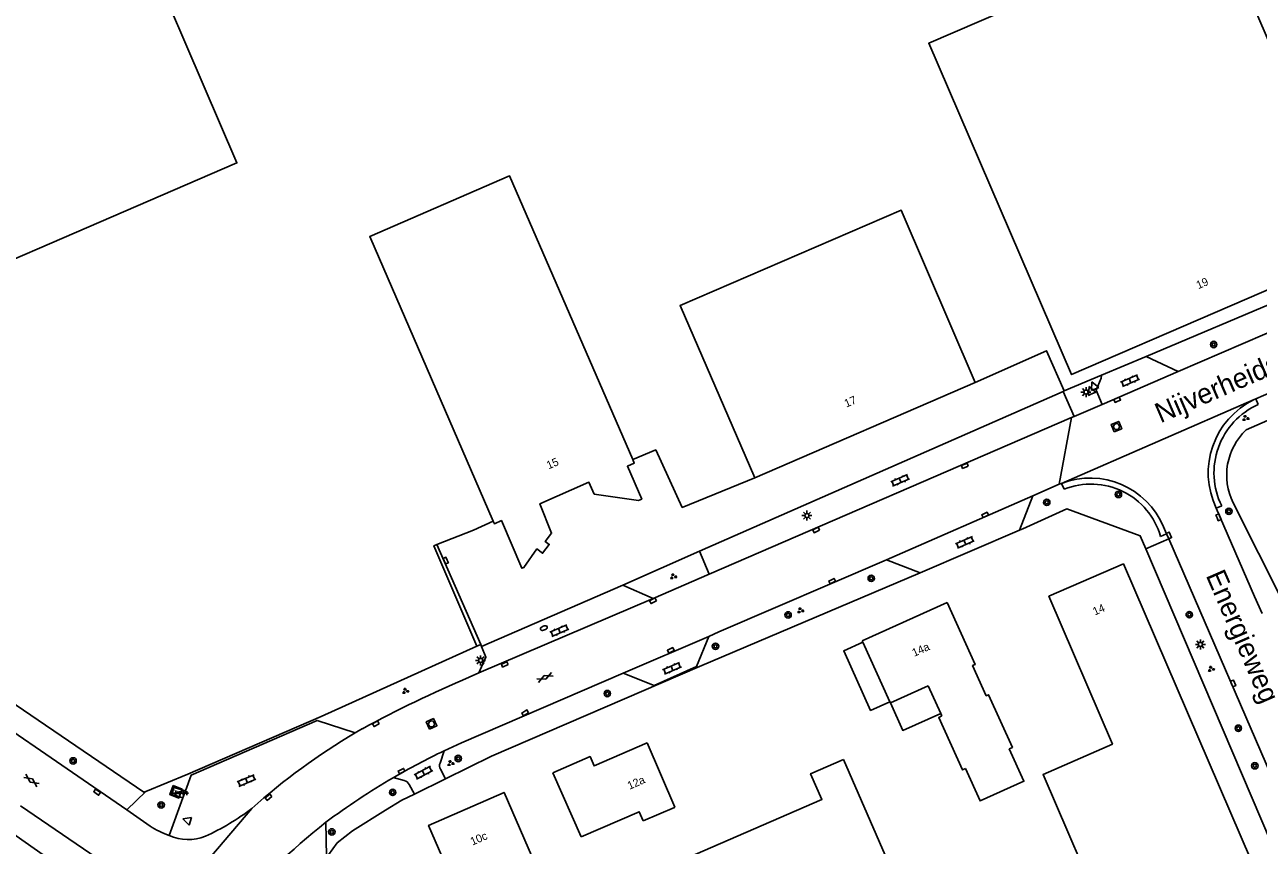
# Model space of a CAD drawing. Extents: x 136000 to 141014, y 402000 to 403500.
# Drawn here: x 139323.7 to 139477.8, y 402081.6 to 402184.1 of the extents above; entities that cross this region are included whole.
import ezdxf

# ---------------------------------------------------------------- set-up
doc = ezdxf.new("R2010")
doc.units = 0
for name, color, linetype in [('gg-afsc-erfafscheiding', 7, 'Continuous'), ('gg-afsc-hekwerk', 7, 'Continuous'), ('gg-anno-huisnummerreeks BGT', 7, 'Continuous'), ('gg-anno-openbare ruimte label', 7, 'Continuous'), ('gg-bbg-gedigitaliseerde bebouwing', 7, 'Continuous'), ('gg-bbg-hoofdgebouw', 7, 'Continuous'), ('gg-bbg-luifel en loopbrug', 7, 'Continuous'), ('gg-knt-verharding', 7, 'Continuous'), ('gg-knt-verharding nz', 7, 'Continuous'), ('gt-grn-groengrens', 7, 'Continuous'), ('gt-grn-weggrens', 7, 'Continuous'), ('gt-symb-boom', 7, 'Continuous'), ('gt-symb-brandkraan', 7, 'Continuous'), ('gt-symb-gesloten verharding', 7, 'Continuous'), ('gt-symb-groenvak', 7, 'Continuous'), ('gt-symb-klinker verharding', 7, 'Continuous'), ('gt-symb-kolk', 7, 'Continuous'), ('gt-symb-kolk center center', 7, 'Continuous'), ('gt-symb-lichtmast', 7, 'Continuous'), ('gt-symb-nortonput', 7, 'Continuous'), ('gt-symb-rioolschacht', 7, 'Continuous'), ('gt-symb-tegel verharding', 7, 'Continuous'), ('gt-symb-waterafsluiter', 7, 'Continuous')]:
    doc.layers.add(name, color=color, linetype=linetype)

# ---------------------------------------------------------------- blocks, each defined once
blk = doc.blocks.new('gt0-KL1')
at = {"layer": 'gt-symb-klinker verharding'}
for p, q in [((-1.15, 0.3), (1.15, 0.3)), ((-1, -0.3), (-1, 0.3)), ((-0.5, 0.3), (-0.5, 0.45)), ((0, -0.3), (0, 0.3)), ((0.5, 0.3), (0.5, 0.45)), ((1, -0.3), (1, 0.3)), ((-1.15, -0.3), (1.15, -0.3)), ((-0.5, -0.45), (-0.5, -0.3)), ((0.5, -0.45), (0.5, -0.3))]:
    blk.add_line(p, q, dxfattribs=at)
blk = doc.blocks.new('gt0-KOLK')
at = {"layer": 'gt-symb-kolk'}
blk.add_lwpolyline([(0, 0), (0.38, 0), (0.38, 0.4), (-0.37, 0.4), (-0.37, 0), (0, 0)], dxfattribs=at)
blk = doc.blocks.new('gt0-BOOM')
at = {"layer": 'gt-symb-boom'}
for radius in [0.4, 0.2]:
    blk.add_circle((0, 0), radius, dxfattribs=at)
blk = doc.blocks.new('gt0-GRVAK')
at = {"layer": 'gt-symb-groenvak'}
for p, q in [((-0.11, 0.19), (-0.23, 0.24)), ((-0.18, 0.15), (0.09, 0.15)), ((-0.09, 0.21), (-0.16, 0.32)), ((-0.05, 0.21), (-0.05, 0.39)), ((0, 0.21), (0.06, 0.32)), ((0.02, 0.19), (0.13, 0.24)), ((0.26, -0.05), (0.2, 0.06)), ((0.31, -0.05), (0.31, 0.13)), ((0.35, -0.05), (0.41, 0.06)), ((-0.24, -0.23), (-0.36, -0.18)), ((-0.32, -0.26), (-0.05, -0.26)), ((-0.23, -0.21), (-0.29, -0.1)), ((-0.18, -0.2), (-0.18, -0.02)), ((-0.14, -0.21), (-0.07, -0.1)), ((-0.12, -0.23), (0, -0.18)), ((0.24, -0.07), (0.12, -0.02)), ((0.17, -0.11), (0.44, -0.11)), ((0.37, -0.07), (0.49, -0.02))]:
    blk.add_line(p, q, dxfattribs=at)
blk = doc.blocks.new('gt0-RS')
at = {"layer": 'gt-symb-rioolschacht'}
blk.add_lwpolyline([(-0.5, -0.5), (0.5, -0.5), (0.5, 0.5), (-0.5, 0.5)], close=True, dxfattribs=at)
blk.add_circle((0, 0), 0.375, dxfattribs=at)
blk = doc.blocks.new('gt0-LMAST')
at = {"layer": 'gt-symb-lichtmast'}
for p, q in [((-0.18, 0.17), (-0.45, 0.44)), ((0, 0.25), (0, 0.62)), ((0.17, 0.17), (0.44, 0.44)), ((-0.25, 0), (-0.63, 0)), ((-0.18, -0.18), (-0.45, -0.45)), ((0, -0.25), (0, -0.63)), ((0.44, -0.45), (0.17, -0.18)), ((0.25, 0), (0.62, 0))]:
    blk.add_line(p, q, dxfattribs=at)
blk.add_circle((0, 0), 0.25, dxfattribs=at)
blk = doc.blocks.new('gt0-KOLKCC')
at = {"layer": 'gt-symb-kolk center center'}
blk.add_lwpolyline([(-0.37, 0.2), (0.38, 0.2), (0.38, -0.2), (-0.37, -0.2)], close=True, dxfattribs=at)
blk = doc.blocks.new('gt0-BR')
at = {"layer": 'gt-symb-brandkraan'}
for centre, radius, start, end in [((-0.24, 0), 0.206, 107.5669, 252.4331), ((0.6, -2.66), 3, 106.892, 107.5669), ((0, -0.69), 0.938, 73.108, 106.892), ((-0.6, -2.66), 3, 72.4331, 73.108), ((0.24, 0), 0.206, 287.567, 72.4331), ((0.6, 2.66), 3, 252.4331, 253.108), ((0, 0.69), 0.938, 253.108, 286.8921), ((-0.6, 2.66), 3, 286.8921, 287.567)]:
    blk.add_arc(centre, radius, start, end, dxfattribs=at)
blk = doc.blocks.new('gt0-GESVH1')
at = {"layer": 'gt-symb-gesloten verharding'}
for p, q in [((-0.99, -0.26), (0.01, 0.24)), ((0.01, -0.26), (-0.99, 0.24)), ((0.01, 0.24), (1.01, -0.26)), ((1.01, 0.24), (0.01, -0.26))]:
    blk.add_line(p, q, dxfattribs=at)
blk = doc.blocks.new('gt0-WAFSL')
at = {"layer": 'gt-symb-waterafsluiter'}
for p, q in [((-0.5, -0.33), (0, 0.67)), ((0, 0.67), (0.5, -0.33)), ((0.5, -0.33), (-0.5, -0.33))]:
    blk.add_line(p, q, dxfattribs=at)
blk = doc.blocks.new('gt0-TEG1')
at = {"layer": 'gt-symb-tegel verharding'}
for p, q in [((-1.12, 0), (1.12, 0)), ((-0.9, -0.25), (-0.9, 0.25)), ((-0.45, -0.25), (-0.45, 0.25)), ((0, -0.25), (0, 0.25)), ((0.45, -0.25), (0.45, 0.25)), ((0.9, -0.25), (0.9, 0.25))]:
    blk.add_line(p, q, dxfattribs=at)
blk = doc.blocks.new('gt0-NPUT')
at = {"layer": 'gt-symb-nortonput'}
blk.add_lwpolyline([(-0.57, -0.61), (-0.57, 0.59), (0.63, 0.59), (0.63, -0.61)], close=True, dxfattribs=at)
blk.add_text('N', height=0.7, dxfattribs=at).set_placement((-0.22, -0.38))

msp = doc.modelspace()

# ---------------------------------------------------------------- linework, layer by layer
at = {"layer": 'gg-afsc-erfafscheiding'}
for p, q in [((139476.3, 402133.53), (139497.5, 402142.74)), ((139408.02, 402118.38), (139453.45, 402138.32)), ((139380.2, 402106.51), (139380.7, 402106.72))]:
    msp.add_line(p, q, dxfattribs=at)
for points in [[(139482.23, 402109.29), (139481.03, 402111.85), (139474.68, 402124.39)], [(139382.03, 402092.76), (139408.03, 402103.95), (139435.6, 402115.65)]]:
    msp.add_lwpolyline(points, dxfattribs=at)
msp.add_arc((139481.67, 402127.86), 7.8, 133.478, 206.4173, dxfattribs=at)
at = {"layer": 'gg-afsc-hekwerk'}
for p, q in [((139463.8, 402142.68), (139491.1, 402154.24)), ((139463.8, 402142.68), (139458.25, 402140.34)), ((139458.25, 402140.34), (139453.57, 402138.38)), ((139448.4, 402121.18), (139448, 402121)), ((139479.34, 402082.17), (139463.76, 402118.68)), ((139360.77, 402097.71), (139380.2, 402106.51)), ((139360.77, 402097.71), (139380.2, 402106.51)), ((139344.11, 402090.54), (139360.77, 402097.71)), ((139344.11, 402090.54), (139360.77, 402097.71)), ((139382.03, 402092.76), (139376.3, 402089.95)), ((139338.86, 402088.36), (139344.11, 402090.54)), ((139338.86, 402088.36), (139344.11, 402090.54)), ((139376.3, 402089.95), (139372.42, 402088.04))]:
    msp.add_line(p, q, dxfattribs=at)
for points in [[(139453.57, 402138.38), (139451.37, 402143.41), (139442.45, 402139.44)], [(139399.68, 402129.82), (139402.56, 402131.02), (139405.86, 402123.84), (139414.93, 402127.54)], [(139399.68, 402129.82), (139402.56, 402131.02), (139405.86, 402123.84), (139414.93, 402127.54)], [(139463.76, 402118.68), (139463.08, 402120.27), (139453.91, 402123.68), (139448.4, 402121.18)], [(139375.23, 402119.2), (139379.79, 402121.01), (139382.27, 402122.11)], [(139375.23, 402119.2), (139379.79, 402121.01), (139382.27, 402122.11)], [(139380.2, 402106.51), (139374.86, 402119.05), (139375.23, 402119.2)], [(139380.2, 402106.51), (139374.86, 402119.05), (139375.23, 402119.2)], [(139310.34, 402107.5), (139338.62, 402088.26), (139338.86, 402088.36)], [(139310.34, 402107.5), (139338.62, 402088.26), (139338.86, 402088.36)], [(139372.42, 402088.04), (139370.86, 402087.27), (139368.8, 402086.01), (139364.68, 402083.44), (139362.76, 402081.94), (139361.69, 402080.47), (139361.43, 402080.24)], [(139318.95, 402085.39), (139329.72, 402077.87), (139331.77, 402066.42), (139328.34, 402061.11)]]:
    msp.add_lwpolyline(points, dxfattribs=at)
at = {"layer": 'gg-bbg-gedigitaliseerde bebouwing'}
for p, q in [((139428.44, 402106.99), (139428.36, 402107.18)), ((139431.79, 402099.57), (139428.44, 402106.99)), ((139436.6, 402101.55), (139431.86, 402099.42)), ((139438.15, 402098.12), (139436.6, 402101.55)), ((139431.86, 402099.42), (139431.79, 402099.57)), ((139438.3, 402097.79), (139438.15, 402098.12))]:
    msp.add_line(p, q, dxfattribs=at)
for points in [[(139399.68, 402129.82), (139384.3, 402165.24), (139366.83, 402157.67), (139382.27, 402122.11)], [(139414.93, 402127.54), (139405.6, 402149.04), (139433.2, 402160.97), (139442.45, 402139.44)], [(139438.96, 402111.96), (139442.44, 402104.22), (139442.14, 402104.08), (139443.84, 402100.32), (139444.14, 402100.45), (139447.11, 402093.86), (139446.72, 402093.69)], [(139441.25, 402091.23), (139440.86, 402091.05), (139437.91, 402097.61), (139438.3, 402097.79)], [(139426.01, 402092.36), (139437.54, 402065.89), (139414.37, 402055.46)], [(139446.72, 402093.69), (139448.54, 402089.65), (139443.07, 402087.19), (139441.25, 402091.23)], [(139393.23, 402082.69), (139400.49, 402085.84), (139400.99, 402084.69)]]:
    msp.add_lwpolyline(points, dxfattribs=at)
at = {"layer": 'gg-bbg-hoofdgebouw'}
for p, q in [((139414.93, 402127.54), (139442.45, 402139.44)), ((139428.36, 402107.18), (139438.96, 402111.96)), ((139389.72, 402090.7), (139393.23, 402082.69)), ((139400.99, 402084.69), (139404.9, 402086.37))]:
    msp.add_line(p, q, dxfattribs=at)
for points in [[(139298.76, 402144.65), (139350.25, 402166.85), (139320.62, 402235.7)], [(139490.37, 402155.92), (139472.54, 402197.3), (139436.66, 402181.81), (139454.49, 402140.43), (139490.37, 402155.92)], [(139399.68, 402129.82), (139399.87, 402129.37), (139399.02, 402128.97), (139400.8, 402124.87), (139400.42, 402124.71), (139394.88, 402125.5), (139394.21, 402126.97), (139388.09, 402124.29), (139389.54, 402120.61), (139388.73, 402119.59), (139389.26, 402119.22), (139388.43, 402118.12), (139387.72, 402118.66), (139386.09, 402116.35), (139385.82, 402116.25), (139383.28, 402122.2), (139382.41, 402121.8), (139382.27, 402122.11)], [(139458.91, 402071.98), (139450.93, 402090.49), (139459.59, 402094.29), (139451.67, 402112.75), (139460.97, 402116.79), (139476.96, 402079.67), (139472.55, 402077.8)], [(139389.72, 402090.7), (139394.35, 402092.72), (139394.85, 402091.56), (139401.47, 402094.43)], [(139404.9, 402086.37), (139404.93, 402086.39), (139401.47, 402094.43)], [(139426.01, 402092.36), (139421.9, 402090.57), (139423.31, 402087.38), (139407.49, 402080.51)], [(139383.81, 402064.39), (139384.62, 402065.66), (139382.88, 402069.68), (139380.85, 402068.79), (139374.18, 402084.12), (139383.62, 402088.24), (139392.09, 402068.77)]]:
    msp.add_lwpolyline(points, dxfattribs=at)
at = {"layer": 'gg-bbg-luifel en loopbrug'}
for points in [[(139431.79, 402099.57), (139429.4, 402098.49), (139426.05, 402105.92), (139428.44, 402106.99)], [(139431.86, 402099.42), (139433.41, 402095.98), (139438.15, 402098.12)]]:
    msp.add_lwpolyline(points, dxfattribs=at)
at = {"layer": 'gg-knt-verharding'}
for p, q in [((139467.8, 402140.8), (139491.03, 402150.85)), ((139477.5, 402137.4), (139496.12, 402145.45)), ((139463.8, 402142.68), (139467.8, 402140.8)), ((139458.31, 402136.7), (139467.8, 402140.8)), ((139453.57, 402138.38), (139453.45, 402138.32)), ((139454.82, 402135.19), (139453.45, 402138.32)), ((139477.31, 402137.31), (139477.5, 402137.4)), ((139477.5, 402137.4), (139477.82, 402136.67)), ((139454.82, 402135.19), (139458.31, 402136.7)), ((139409.22, 402115.5), (139454.49, 402135.05)), ((139454.49, 402135.05), (139454.82, 402135.19)), ((139449.66, 402125.28), (139452.96, 402126.73)), ((139452.96, 402126.73), (139453.25, 402126.84)), ((139453.56, 402126.11), (139453.25, 402126.84)), ((139449.66, 402125.28), (139431.38, 402117.28)), ((139448, 402121), (139449.66, 402125.28)), ((139473.25, 402124.03), (139472.57, 402123.73)), ((139477.36, 402112.71), (139472.57, 402123.73)), ((139435.6, 402115.65), (139448, 402121)), ((139466.36, 402120.54), (139465.62, 402120.2)), ((139466.36, 402120.54), (139465.99, 402121.4)), ((139466.63, 402119.92), (139466.36, 402120.54)), ((139380.7, 402106.72), (139375.23, 402119.2)), ((139482.61, 402082.97), (139466.63, 402119.92)), ((139398.46, 402114.11), (139408.02, 402118.38)), ((139408.02, 402118.38), (139409.22, 402115.5)), ((139431.38, 402117.28), (139410.43, 402108.28)), ((139431.38, 402117.28), (139435.6, 402115.65)), ((139409.22, 402115.5), (139402.22, 402112.47)), ((139398.46, 402114.11), (139380.81, 402106.46)), ((139402.22, 402112.47), (139398.46, 402114.11)), ((139402.22, 402112.47), (139380.47, 402103.16)), ((139478.3, 402110.6), (139477.36, 402112.71)), ((139398.48, 402103.15), (139409.2, 402107.73)), ((139410.43, 402108.28), (139409.2, 402107.73)), ((139380.81, 402106.46), (139380.7, 402106.72)), ((139310.82, 402103.69), (139336.48, 402086.05)), ((139379.26, 402102.63), (139380.47, 402103.16)), ((139365.02, 402095.69), (139365.92, 402096.21)), ((139375.61, 402091.9), (139376.12, 402093.44)), ((139376.3, 402089.95), (139375.68, 402091.14)), ((139371.14, 402089.74), (139369.77, 402090.09)), ((139372.42, 402088.04), (139371.74, 402089.25)), ((139343.83, 402088.43), (139343.5, 402087.55)), ((139332.78, 402080.02), (139323.21, 402086.58)), ((139341.78, 402082.88), (139343.5, 402087.55)), ((139336.48, 402086.05), (139339.39, 402084.05)), ((139361.35, 402084.52), (139361.43, 402080.24))]:
    msp.add_line(p, q, dxfattribs=at)
for points in [[(139458.31, 402136.7), (139457.56, 402138.47), (139458.19, 402139.99), (139458.25, 402140.34)], [(139409.2, 402107.73), (139407.63, 402103.97), (139402.35, 402101.59), (139398.48, 402103.15)], [(139380.81, 402106.46), (139381.34, 402105.14), (139380.47, 402103.16)], [(139398.48, 402103.15), (139378.28, 402094.43), (139376.12, 402093.44)], [(139365.02, 402095.69), (139360.26, 402097.23), (139344.52, 402090.42), (139343.83, 402088.43)], [(139343.5, 402087.55), (139342.12, 402087.98), (139342.38, 402088.86), (139343.83, 402088.43)]]:
    msp.add_lwpolyline(points, dxfattribs=at)
for centre, radius, start, end in [((139481.76, 402128.14), 10.19, 115.903, 205.662), ((139481.6, 402128.16), 9.32, 113.9125, 206.3317), ((139456.82, 402117.56), 9.94, 22.7194, 111.0517), ((139456.92, 402117.7), 9.05, 16.0314, 111.7358), ((139444.07, 401950.99), 164.91, 113.1401, 118.2876), ((139407.23, 402024.43), 82.82, 120.6404, 131.7189), ((139413.79, 402014.37), 87.58, 115.475, 120.1744), ((139376.51, 402091.6), 0.949, 161.3692, 208.7201), ((139413.75, 402014.4), 87.53, 120.1612, 126.7718), ((139370.84, 402088.77), 1.02, 28.3178, 72.8113), ((139333.81, 402110.21), 30.15, 294.4787, 307.385), ((139434.77, 401993.07), 117.27, 128.7584, 136.878), ((139344.18, 402088.17), 5.81, 245.5969, 291.4662)]:
    msp.add_arc(centre, radius, start, end, dxfattribs=at)
at = {"layer": 'gg-knt-verharding nz'}
msp.add_arc((139345.69, 402093.89), 11.69, 237.3772, 250.4375, dxfattribs=at)
at = {"layer": 'gt-grn-groengrens'}
for p, q in [((139463.76, 402118.68), (139466.63, 402119.92)), ((139338.86, 402088.36), (139336.48, 402086.05))]:
    msp.add_line(p, q, dxfattribs=at)
at = {"layer": 'gt-grn-weggrens'}
for p, q in [((139453.25, 402126.84), (139477.31, 402137.31)), ((139452.96, 402126.73), (139454.49, 402135.05)), ((139335.56, 402066.86), (139352.12, 402086.25))]:
    msp.add_line(p, q, dxfattribs=at)

# ---------------------------------------------------------------- block references
at = {"layer": 'gt-symb-boom'}
for p in [(139472.25, 402144.18), (139451.4, 402124.47), (139460.35, 402125.46), (139474.15, 402123.35), (139429.47, 402114.98), (139419.09, 402110.41), (139469.2, 402110.44), (139410.02, 402106.49), (139396.51, 402100.59), (139475.33, 402096.26), (139329.78, 402092.18), (139377.89, 402092.48), (139477.39, 402091.57), (139369.7, 402088.25), (139340.78, 402086.68), (139362.1, 402083.31)]:
    msp.add_blockref('gt0-BOOM', p, dxfattribs=at)
at = {"layer": 'gt-symb-brandkraan', "rotation": -156.974507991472}
msp.add_blockref('gt0-BR', (139388.58, 402108.76), dxfattribs=at)
at = {"layer": 'gt-symb-gesloten verharding'}
for p, rotation in [((139388.7, 402102.62), 23.206114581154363), ((139324.58, 402089.72), 145.5150919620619)]:
    msp.add_blockref('gt0-GESVH1', p, dxfattribs=dict(at, rotation=rotation))
at = {"layer": 'gt-symb-groenvak'}
for p in [(139476.22, 402134.98), (139404.74, 402115.21), (139420.62, 402110.96), (139471.92, 402103.65), (139371.28, 402100.9), (139376.92, 402091.89)]:
    msp.add_blockref('gt0-GRVAK', p, dxfattribs=at)
at = {"layer": 'gt-symb-klinker verharding'}
for p, rotation in [((139461.8, 402139.66), 23.386642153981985), ((139433.08, 402127.22), 23.386642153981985), ((139441.17, 402119.48), 23.386642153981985), ((139390.52, 402108.45), 23.386642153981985), ((139404.59, 402103.75), 23.386642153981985), ((139373.54, 402090.71), 27.590369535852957), ((139351.44, 402089.73), 23.258759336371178)]:
    msp.add_blockref('gt0-KL1', p, dxfattribs=dict(at, rotation=rotation))
at = {"layer": 'gt-symb-kolk'}
for p, rotation in [((139460.27, 402137.1), 23.38664215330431), ((139472.67, 402122.53), -66.61335784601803), ((139466.48, 402120.26), -66.61335784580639), ((139376.51, 402117.27), 113.51455668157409), ((139474.49, 402101.78), -66.61335784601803)]:
    msp.add_blockref('gt0-KOLK', p, dxfattribs=dict(at, rotation=rotation))
at = {"layer": 'gt-symb-kolk center center'}
for p, rotation in [((139441.17, 402129.04), -158.719833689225), ((139443.7, 402122.9), -155.61293328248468), ((139422.6, 402121.02), -154.28048704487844), ((139424.59, 402114.63), -152.92224859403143), ((139402.22, 402112.19), -152.1533778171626), ((139404.45, 402105.98), -153.5118214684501), ((139383.7, 402104.24), -157.04963698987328), ((139386.25, 402098.18), -148.32868147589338), ((139367.6, 402096.82), -150.53928638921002), ((139370.81, 402090.9), -154.28048704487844), ((139332.77, 402088.28), -36.4231783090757), ((139354.19, 402087.65), -139.13759358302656)]:
    msp.add_blockref('gt0-KOLKCC', p, dxfattribs=dict(at, rotation=rotation))
at = {"layer": 'gt-symb-lichtmast'}
for p in [(139456.3, 402138.24), (139421.45, 402122.82), (139470.59, 402106.73), (139380.68, 402104.74)]:
    msp.add_blockref('gt0-LMAST', p, dxfattribs=at)
at = {"layer": 'gt-symb-nortonput', "rotation": -110.66330290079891}
msp.add_blockref('gt0-NPUT', (139342.65, 402088.34), dxfattribs=at)
at = {"layer": 'gt-symb-rioolschacht'}
for p, rotation in [((139460.11, 402133.93), 22.33338843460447), ((139374.55, 402096.8), 25.207221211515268)]:
    msp.add_blockref('gt0-RS', p, dxfattribs=dict(at, rotation=rotation))
at = {"layer": 'gt-symb-tegel verharding'}
msp.add_blockref('gt0-TEG1', (139343.08, 402088.16), dxfattribs=at)
at = {"layer": 'gt-symb-waterafsluiter'}
for p, rotation in [((139456.95, 402138.34), 22.89759102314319), ((139457.3, 402138.92), 22.89759102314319), ((139344.12, 402084.72), 72.12657893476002)]:
    msp.add_blockref('gt0-WAFSL', p, dxfattribs=dict(at, rotation=rotation))

# ---------------------------------------------------------------- texts
at = {"layer": 'gg-anno-huisnummerreeks BGT'}
for s, rotation, p in [('19', 23.3, (139470.33, 402151.08)), ('17', 23.4, (139426.37, 402136.3)), ('15', 23.6, (139389.18, 402128.58)), ('14', 23.4, (139457.4, 402110.33)), ('14a', 24.3, (139434.84, 402105.17)), ('12a', 23.5, (139399.28, 402088.57)), ('10c', 23.6, (139379.66, 402081.6))]:
    msp.add_text(s, height=1, rotation=rotation, dxfattribs=at).set_placement(p)
at = {"layer": 'gg-anno-openbare ruimte label'}
for s, rotation, p in [('Nijverheidsweg', 23.4, (139465.6, 402134.33)), ('Energieweg', 293.5, (139471.23, 402115.35))]:
    msp.add_text(s, height=2.5, rotation=rotation, dxfattribs=at).set_placement(p)

doc.saveas('drawing.dxf')
